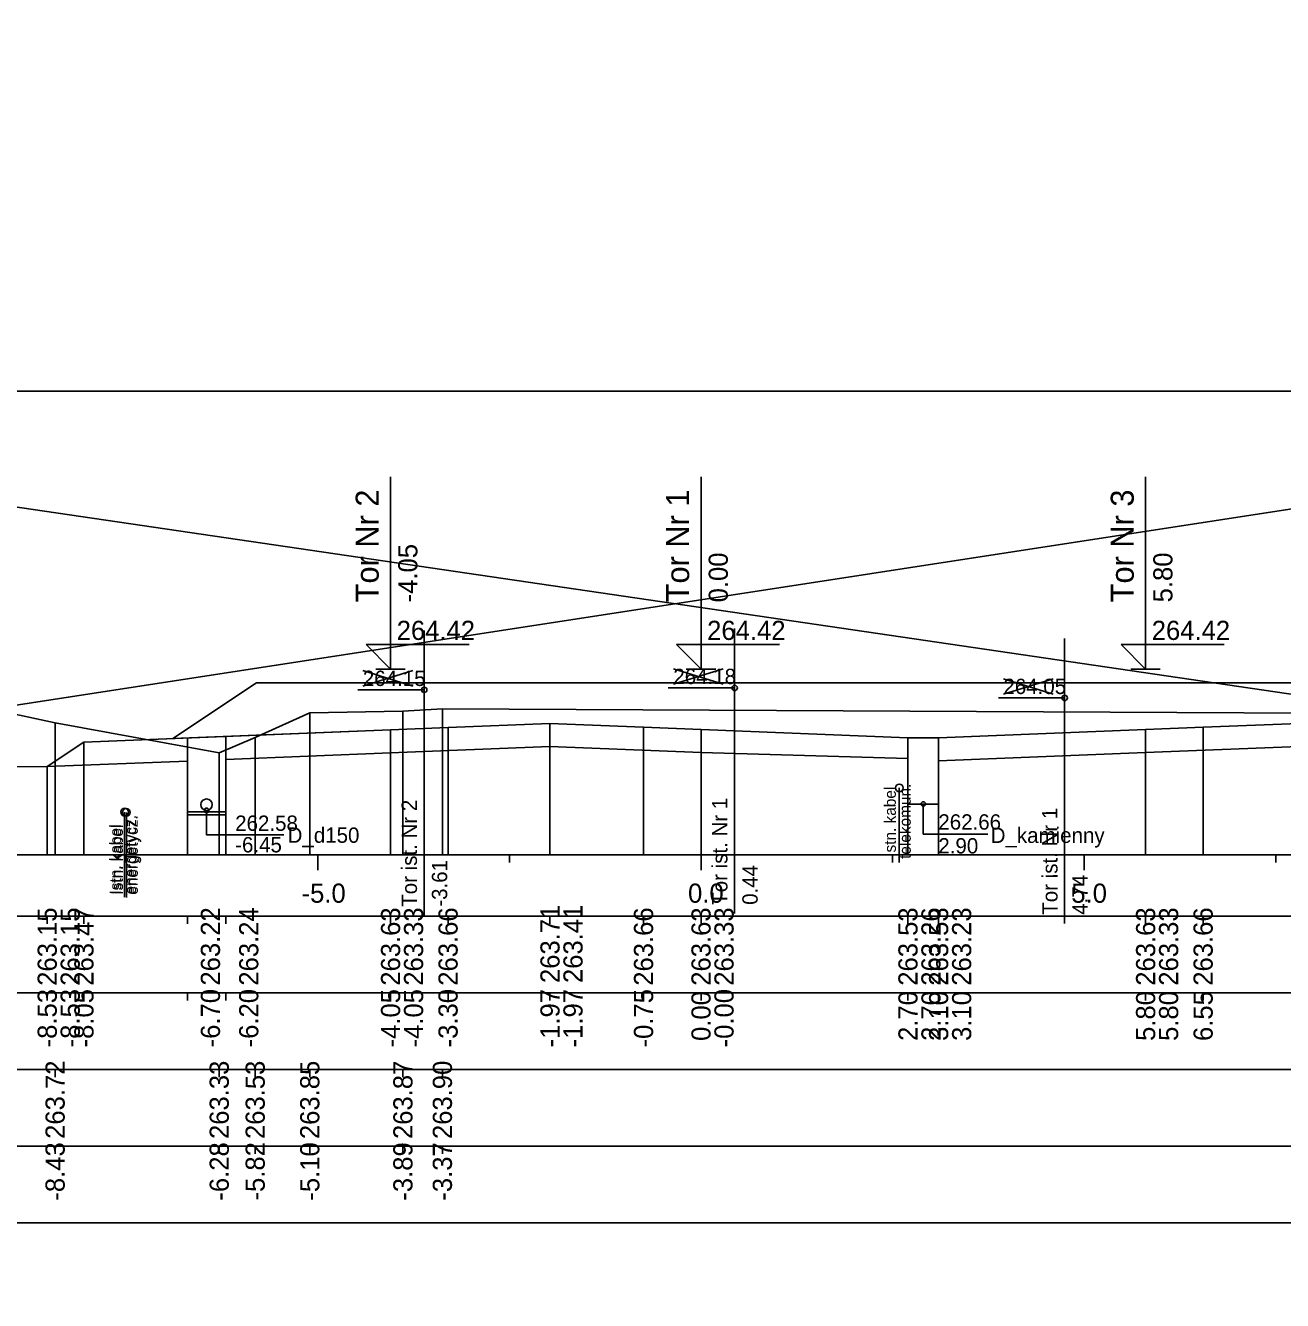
# Model space of a CAD drawing. Extents: x 6516023 to 6560129, y 5513077 to 5529206.
# Drawn here: x 6520308.68 to 6520325.07, y 5514501.29 to 5514517.93 of the extents above; entities that cross this region are included whole.
import ezdxf

# ---------------------------------------------------------------- set-up
doc = ezdxf.new("R2010")
doc.units = 0
for name, color, linetype in [('IR_default', 7, 'Continuous'), ('TOR_PRZEK_P-kable', 7, 'Continuous'), ('TOR_PRZEK_P-komponent', 7, 'Continuous'), ('TOR_PRZEK_P-odwodnienie', 7, 'Continuous'), ('TOR_PRZEK_P-pomoc', 7, 'Continuous'), ('TOR_PRZEK_P-tabelka istniejace', 7, 'Continuous'), ('TOR_PRZEK_P-tabelka projektowane', 7, 'Continuous'), ('TOR_PRZEK_P-teren istniejacy', 7, 'Continuous'), ('TOR_PRZEK_P-tory istniejace', 7, 'Continuous'), ('TOR_PRZEK_P-tory projektowane', 7, 'Continuous'), ('TOR_PRZEK_P-uklad odniesienia', 7, 'Continuous'), ('TOR_PRZEK_P-warstwa ochronna I', 7, 'Continuous'), ('TOR_PRZEK_P-warstwa ochronna II', 7, 'Continuous'), ('TOR_RAMKI-ramka+tabelka 1', 7, 'Continuous')]:
    doc.layers.add(name, color=color, linetype=linetype)

msp = doc.modelspace()

# ---------------------------------------------------------------- linework, layer by layer
at = {"layer": 'IR_default'}
msp.add_lwpolyline([(6520293.545, 5514508.103), (6520308.959, 5514508.257), (6520309.438, 5514508.576), (6520310.513, 5514508.619), (6520310.598, 5514508.623), (6520310.678, 5514508.676), (6520311.688, 5514509.35), (6520314.932, 5514509.35), (6520315.188, 5514509.35), (6520315.698, 5514509.35), (6520315.738, 5514509.35), (6520315.994, 5514509.35), (6520319.238, 5514509.35), (6520321.37, 5514509.35), (6520321.538, 5514509.35), (6520321.794, 5514509.35), (6520325.038, 5514509.35), (6520325.13, 5514509.35)], dxfattribs=at)
at = {"layer": 'TOR_PRZEK_P-kable'}
for p, q in [((6520320.075, 5514507.979), (6520320.075, 5514507.005)), ((6520309.969, 5514507.663), (6520309.969, 5514506.553)), ((6520309.992, 5514507.659), (6520309.992, 5514506.549))]:
    msp.add_line(p, q, dxfattribs=at)
for centre in [(6520320.075, 5514507.979), (6520309.969, 5514507.663), (6520309.992, 5514507.659)]:
    msp.add_circle(centre, 0.05, dxfattribs=at)
at = {"layer": 'TOR_PRZEK_P-komponent'}
msp.add_lwpolyline([(6520311.688, 5514509.35), (6520315.188, 5514509.35), (6520315.738, 5514509.35), (6520319.238, 5514509.35), (6520321.538, 5514509.35), (6520325.038, 5514509.35), (6520326.288, 5514509.35), (6520329.788, 5514509.35), (6520330.873, 5514508.626), (6520328.038, 5514508.74), (6520327.288, 5514508.77), (6520325.669, 5514508.835), (6520325.288, 5514508.82), (6520324.038, 5514508.77), (6520323.288, 5514508.74), (6520320.588, 5514508.632), (6520320.188, 5514508.633), (6520317.488, 5514508.741), (6520316.738, 5514508.771), (6520315.518, 5514508.82), (6520314.188, 5514508.766), (6520313.438, 5514508.736), (6520310.598, 5514508.623), (6520310.598, 5514508.623)], close=True, dxfattribs=at)
at = {"layer": 'TOR_PRZEK_P-odwodnienie'}
for points in [[(6520310.788, 5514508.63), (6520310.788, 5514507.626), (6520311.288, 5514507.626), (6520311.288, 5514508.65)], [(6520320.188, 5514508.633), (6520320.188, 5514507.769), (6520320.588, 5514507.769), (6520320.588, 5514508.632)], [(6520320.388, 5514507.769), (6520320.388, 5514507.376), (6520321.23, 5514507.376)], [(6520310.788, 5514507.666), (6520311.288, 5514507.666)], [(6520311.038, 5514507.686), (6520311.038, 5514507.366), (6520312.047, 5514507.366)]]:
    msp.add_lwpolyline(points, dxfattribs=at)
for centre, radius in [((6520311.038, 5514507.761), 0.075), ((6520320.388, 5514507.769), 0.03), ((6520311.038, 5514507.686), 0.03)]:
    msp.add_circle(centre, radius, dxfattribs=at)
at = {"layer": 'TOR_PRZEK_P-pomoc'}
for p, q in [((6520274.973, 5514503.884), (6520366.117, 5514517.927)), ((6520372.471, 5514502.27), (6520281.233, 5514515.649))]:
    msp.add_line(p, q, dxfattribs=at)
at = {"layer": 'TOR_PRZEK_P-tabelka istniejace'}
for p, q in [((6520309.062, 5514504.206), (6520309.062, 5514504.306)), ((6520311.203, 5514504.206), (6520311.203, 5514504.306)), ((6520311.672, 5514504.206), (6520311.672, 5514504.306)), ((6520312.384, 5514504.206), (6520312.384, 5514504.306)), ((6520313.599, 5514504.206), (6520313.599, 5514504.306)), ((6520314.114, 5514504.206), (6520314.114, 5514504.306)), ((6520266.663, 5514503.306), (6520360.463, 5514503.306)), ((6520309.062, 5514503.206), (6520309.062, 5514503.306)), ((6520311.203, 5514503.206), (6520311.203, 5514503.306)), ((6520311.672, 5514503.206), (6520311.672, 5514503.306)), ((6520312.384, 5514503.206), (6520312.384, 5514503.306)), ((6520313.599, 5514503.206), (6520313.599, 5514503.306)), ((6520314.114, 5514503.206), (6520314.114, 5514503.306))]:
    msp.add_line(p, q, dxfattribs=at)
for points in [[(6520312.384, 5514508.957), (6520312.384, 5514507.306), (6520312.384, 5514507.176), (6520312.384, 5514507.106)], [(6520313.599, 5514508.98), (6520313.599, 5514507.306), (6520313.599, 5514507.176), (6520313.599, 5514507.106)], [(6520314.114, 5514509.009), (6520314.114, 5514507.306), (6520314.114, 5514507.176), (6520314.114, 5514507.106)], [(6520309.062, 5514508.83), (6520309.062, 5514507.306), (6520309.062, 5514507.176), (6520309.062, 5514507.106)], [(6520311.672, 5514508.637), (6520311.672, 5514507.306), (6520311.672, 5514507.176), (6520311.672, 5514507.106)], [(6520311.203, 5514508.436), (6520311.203, 5514507.306), (6520311.203, 5514507.176), (6520311.203, 5514507.106)]]:
    msp.add_lwpolyline(points, dxfattribs=at)
msp.add_lwpolyline([(6520266.663, 5514504.306), (6520266.663, 5514502.306), (6520360.463, 5514502.306), (6520360.463, 5514504.306)], close=True, dxfattribs=at)
at = {"layer": 'TOR_PRZEK_P-tabelka projektowane'}
for p, q in [((6520308.959, 5514506.206), (6520308.959, 5514506.306)), ((6520308.959, 5514506.206), (6520308.959, 5514506.306)), ((6520309.438, 5514506.206), (6520309.438, 5514506.306)), ((6520310.788, 5514506.206), (6520310.788, 5514506.306)), ((6520311.288, 5514506.206), (6520311.288, 5514506.306)), ((6520313.438, 5514506.206), (6520313.438, 5514506.306)), ((6520313.438, 5514506.206), (6520313.438, 5514506.306)), ((6520314.188, 5514506.206), (6520314.188, 5514506.306)), ((6520315.518, 5514506.206), (6520315.518, 5514506.306)), ((6520315.518, 5514506.206), (6520315.518, 5514506.306)), ((6520316.738, 5514506.206), (6520316.738, 5514506.306)), ((6520317.488, 5514506.206), (6520317.488, 5514506.306)), ((6520317.488, 5514506.206), (6520317.488, 5514506.306)), ((6520320.188, 5514506.206), (6520320.188, 5514506.306)), ((6520320.188, 5514506.206), (6520320.188, 5514506.306)), ((6520320.588, 5514506.206), (6520320.588, 5514506.306)), ((6520320.588, 5514506.206), (6520320.588, 5514506.306)), ((6520323.288, 5514506.206), (6520323.288, 5514506.306)), ((6520323.288, 5514506.206), (6520323.288, 5514506.306)), ((6520324.038, 5514506.206), (6520324.038, 5514506.306)), ((6520266.663, 5514505.306), (6520360.463, 5514505.306)), ((6520308.959, 5514505.206), (6520308.959, 5514505.306)), ((6520308.959, 5514505.206), (6520308.959, 5514505.306)), ((6520309.438, 5514505.206), (6520309.438, 5514505.306)), ((6520310.788, 5514505.206), (6520310.788, 5514505.306)), ((6520311.288, 5514505.206), (6520311.288, 5514505.306)), ((6520313.438, 5514505.206), (6520313.438, 5514505.306)), ((6520313.438, 5514505.206), (6520313.438, 5514505.306)), ((6520314.188, 5514505.206), (6520314.188, 5514505.306)), ((6520315.518, 5514505.206), (6520315.518, 5514505.306)), ((6520315.518, 5514505.206), (6520315.518, 5514505.306)), ((6520316.738, 5514505.206), (6520316.738, 5514505.306)), ((6520317.488, 5514505.206), (6520317.488, 5514505.306)), ((6520317.488, 5514505.206), (6520317.488, 5514505.306)), ((6520320.188, 5514505.206), (6520320.188, 5514505.306)), ((6520320.188, 5514505.206), (6520320.188, 5514505.306)), ((6520320.588, 5514505.206), (6520320.588, 5514505.306)), ((6520320.588, 5514505.206), (6520320.588, 5514505.306)), ((6520323.288, 5514505.206), (6520323.288, 5514505.306)), ((6520323.288, 5514505.206), (6520323.288, 5514505.306)), ((6520324.038, 5514505.206), (6520324.038, 5514505.306))]:
    msp.add_line(p, q, dxfattribs=at)
for points in [[(6520314.188, 5514508.766), (6520314.188, 5514507.306), (6520314.188, 5514507.176), (6520314.188, 5514507.106)], [(6520315.518, 5514508.82), (6520315.518, 5514507.306), (6520315.518, 5514507.176), (6520315.518, 5514507.106)], [(6520316.738, 5514508.771), (6520316.738, 5514507.306), (6520316.738, 5514507.176), (6520316.738, 5514507.106)], [(6520324.038, 5514508.77), (6520324.038, 5514507.306), (6520324.038, 5514507.176), (6520324.038, 5514507.106)], [(6520309.438, 5514508.576), (6520309.438, 5514507.306), (6520309.438, 5514507.176), (6520309.438, 5514507.106)], [(6520313.438, 5514508.736), (6520313.438, 5514507.306), (6520313.438, 5514507.176), (6520313.438, 5514507.106)], [(6520317.488, 5514508.741), (6520317.488, 5514507.306), (6520317.488, 5514507.176), (6520317.488, 5514507.106)], [(6520320.188, 5514508.633), (6520320.188, 5514507.306), (6520320.188, 5514507.176), (6520320.188, 5514507.106)], [(6520320.588, 5514508.632), (6520320.588, 5514507.306), (6520320.588, 5514507.176), (6520320.588, 5514507.106)], [(6520323.288, 5514508.74), (6520323.288, 5514507.306), (6520323.288, 5514507.176), (6520323.288, 5514507.106)], [(6520313.438, 5514508.436), (6520313.438, 5514507.306), (6520313.438, 5514507.176), (6520313.438, 5514507.106)], [(6520315.518, 5514508.52), (6520315.518, 5514507.306), (6520315.518, 5514507.176), (6520315.518, 5514507.106)], [(6520317.488, 5514508.441), (6520317.488, 5514507.306), (6520317.488, 5514507.176), (6520317.488, 5514507.106)], [(6520323.288, 5514508.44), (6520323.288, 5514507.306), (6520323.288, 5514507.176), (6520323.288, 5514507.106)], [(6520308.959, 5514508.257), (6520308.959, 5514507.306), (6520308.959, 5514507.176), (6520308.959, 5514507.106)], [(6520308.959, 5514508.257), (6520308.959, 5514507.306), (6520308.959, 5514507.176), (6520308.959, 5514507.106)], [(6520310.788, 5514508.33), (6520310.788, 5514507.306), (6520310.788, 5514507.176), (6520310.788, 5514507.106)], [(6520311.288, 5514508.35), (6520311.288, 5514507.306), (6520311.288, 5514507.176), (6520311.288, 5514507.106)], [(6520320.188, 5514508.364), (6520320.188, 5514507.306), (6520320.188, 5514507.176), (6520320.188, 5514507.106)], [(6520320.588, 5514508.332), (6520320.588, 5514507.306), (6520320.588, 5514507.176), (6520320.588, 5514507.106)]]:
    msp.add_lwpolyline(points, dxfattribs=at)
msp.add_lwpolyline([(6520266.663, 5514506.306), (6520266.663, 5514504.306), (6520360.463, 5514504.306), (6520360.463, 5514506.306)], close=True, dxfattribs=at)
at = {"layer": 'TOR_PRZEK_P-teren istniejacy'}
msp.add_lwpolyline([(6520308.475, 5514508.953), (6520309.062, 5514508.83), (6520311.203, 5514508.436), (6520311.672, 5514508.637), (6520312.384, 5514508.957), (6520313.599, 5514508.98), (6520314.114, 5514509.009), (6520325.437, 5514508.953), (6520325.452, 5514508.953), (6520325.461, 5514508.952), (6520325.481, 5514508.952), (6520325.493, 5514508.952), (6520329.644, 5514508.964), (6520329.707, 5514508.963), (6520329.913, 5514508.906), (6520332.203, 5514508.866), (6520333.165, 5514508.846), (6520333.626, 5514508.638), (6520335.688, 5514508.219), (6520337.305, 5514508.191), (6520339.424, 5514508.563), (6520339.799, 5514508.689), (6520341.937, 5514508.521)], dxfattribs=at)
at = {"layer": 'TOR_PRZEK_P-tory istniejace'}
for p, q in [((6520313.876, 5514510.034), (6520313.876, 5514506.314)), ((6520317.926, 5514510.059), (6520317.926, 5514506.339)), ((6520322.232, 5514509.93), (6520322.232, 5514506.209)), ((6520313.077, 5514509.306), (6520313.729, 5514509.509)), ((6520313.077, 5514509.509), (6520313.729, 5514509.306)), ((6520317.127, 5514509.331), (6520317.779, 5514509.534)), ((6520317.127, 5514509.534), (6520317.779, 5514509.331)), ((6520313.877, 5514509.259), (6520313.011, 5514509.259)), ((6520317.927, 5514509.284), (6520317.061, 5514509.284)), ((6520321.433, 5514509.201), (6520322.084, 5514509.404)), ((6520321.433, 5514509.404), (6520322.084, 5514509.201)), ((6520322.233, 5514509.154), (6520321.367, 5514509.154))]:
    msp.add_line(p, q, dxfattribs=at)
for centre in [(6520313.877, 5514509.259), (6520317.927, 5514509.284), (6520322.233, 5514509.154)]:
    msp.add_circle(centre, 0.035, dxfattribs=at)
at = {"layer": 'TOR_PRZEK_P-tory projektowane'}
for p, q in [((6520313.438, 5514510.407), (6520313.438, 5514512.039)), ((6520317.488, 5514510.407), (6520317.488, 5514512.039)), ((6520323.288, 5514510.407), (6520323.288, 5514512.039)), ((6520313.438, 5514510.407), (6520313.438, 5514509.53)), ((6520317.488, 5514510.407), (6520317.488, 5514509.53)), ((6520323.288, 5514510.407), (6520323.288, 5514509.53)), ((6520313.438, 5514509.53), (6520313.119, 5514509.849)), ((6520313.119, 5514509.849), (6520314.463, 5514509.849)), ((6520317.488, 5514509.53), (6520317.169, 5514509.849)), ((6520317.169, 5514509.849), (6520318.513, 5514509.849)), ((6520323.288, 5514509.53), (6520322.969, 5514509.849)), ((6520322.969, 5514509.849), (6520324.313, 5514509.849)), ((6520313.246, 5514509.53), (6520313.63, 5514509.53)), ((6520317.296, 5514509.53), (6520317.68, 5514509.53)), ((6520323.096, 5514509.53), (6520323.48, 5514509.53))]:
    msp.add_line(p, q, dxfattribs=at)
at = {"layer": 'TOR_PRZEK_P-uklad odniesienia'}
for p, q in [((6520270.463, 5514507.106), (6520360.463, 5514507.106)), ((6520309.988, 5514507.006), (6520309.988, 5514507.106)), ((6520312.488, 5514506.906), (6520312.488, 5514507.106)), ((6520314.988, 5514507.006), (6520314.988, 5514507.106)), ((6520317.488, 5514506.906), (6520317.488, 5514507.106)), ((6520319.988, 5514507.006), (6520319.988, 5514507.106)), ((6520322.488, 5514506.906), (6520322.488, 5514507.106)), ((6520324.988, 5514507.006), (6520324.988, 5514507.106))]:
    msp.add_line(p, q, dxfattribs=at)
at = {"layer": 'TOR_PRZEK_P-warstwa ochronna I'}
for points in [[(6520311.288, 5514508.35), (6520313.438, 5514508.436), (6520315.518, 5514508.52), (6520317.488, 5514508.441), (6520320.188, 5514508.364)], [(6520320.588, 5514508.332), (6520323.288, 5514508.44), (6520325.288, 5514508.52), (6520325.669, 5514508.535), (6520328.038, 5514508.437), (6520330.133, 5514508.353)], [(6520308.959, 5514508.257), (6520310.788, 5514508.33)]]:
    msp.add_lwpolyline(points, dxfattribs=at)
at = {"layer": 'TOR_PRZEK_P-warstwa ochronna II'}
msp.add_lwpolyline([(6520293.545, 5514508.103), (6520308.959, 5514508.257), (6520309.438, 5514508.576), (6520313.438, 5514508.736), (6520314.188, 5514508.766), (6520315.518, 5514508.82), (6520316.738, 5514508.771), (6520317.488, 5514508.741), (6520320.188, 5514508.633), (6520320.588, 5514508.632), (6520323.288, 5514508.74), (6520324.038, 5514508.77), (6520325.288, 5514508.82), (6520325.669, 5514508.835), (6520327.288, 5514508.77), (6520328.038, 5514508.74), (6520332.038, 5514508.58)], dxfattribs=at)
at = {"layer": 'TOR_RAMKI-ramka+tabelka 1'}
msp.add_lwpolyline([(6520177.013, 5514513.156), (6520424.513, 5514513.156), (6520424.513, 5514484.656), (6520177.013, 5514484.656)], close=True, dxfattribs=at)

# ---------------------------------------------------------------- texts
at = {"layer": 'TOR_PRZEK_P-kable'}
for s, height, p in [('Istn. kabel', 0.14999, (6520320.03, 5514507.081)), ('telekomun.', 0.15, (6520320.224, 5514507.053)), ('energetycz.', 0.14999, (6520310.118, 5514506.59)), ('energetycz.', 0.14999, (6520310.141, 5514506.585)), ('Istn. kabel', 0.14999, (6520309.924, 5514506.589)), ('Istn. kabel', 0.14999, (6520309.947, 5514506.585))]:
    msp.add_text(s, height=height, rotation=90.0511, dxfattribs=at).set_placement(p)
at = {"layer": 'TOR_PRZEK_P-odwodnienie'}
for s, p in [('262.58', (6520311.411, 5514507.419)), ('262.66', (6520320.584, 5514507.435)), ('D_d150', (6520312.095, 5514507.263)), ('D_kamienny', (6520321.267, 5514507.261)), ('-6.45', (6520311.411, 5514507.138)), ('2.90', (6520320.584, 5514507.124))]:
    msp.add_text(s, height=0.2, rotation=360, dxfattribs=at).set_placement(p)
at = {"layer": 'TOR_PRZEK_P-tabelka istniejace'}
for s, p in [('263.72', (6520309.187, 5514503.4)), ('263.33', (6520311.328, 5514503.398)), ('263.53', (6520311.797, 5514503.398)), ('263.85', (6520312.509, 5514503.397)), ('263.87', (6520313.724, 5514503.398)), ('263.90', (6520314.239, 5514503.398)), ('-8.43', (6520309.187, 5514502.594)), ('-6.28', (6520311.328, 5514502.594)), ('-5.82', (6520311.797, 5514502.596)), ('-5.10', (6520312.509, 5514502.594)), ('-3.89', (6520313.724, 5514502.594)), ('-3.37', (6520314.239, 5514502.594))]:
    msp.add_text(s, height=0.25, rotation=90, dxfattribs=at).set_placement(p)
at = {"layer": 'TOR_PRZEK_P-tabelka projektowane'}
for s, p in [('263.71', (6520315.643, 5514505.433)), ('263.41', (6520315.943, 5514505.433)), ('263.15', (6520309.084, 5514505.397)), ('263.15', (6520309.384, 5514505.397)), ('263.47', (6520309.563, 5514505.398)), ('263.22', (6520311.213, 5514505.4)), ('263.24', (6520311.713, 5514505.399)), ('263.63', (6520313.563, 5514505.398)), ('263.33', (6520313.863, 5514505.398)), ('263.66', (6520314.313, 5514505.398)), ('263.66', (6520316.863, 5514505.398)), ('263.63', (6520317.613, 5514505.398)), ('263.33', (6520317.913, 5514505.398)), ('263.53', (6520320.313, 5514505.398)), ('263.26', (6520320.613, 5514505.398)), ('263.53', (6520320.713, 5514505.398)), ('263.23', (6520321.013, 5514505.398)), ('263.63', (6520323.413, 5514505.398)), ('263.33', (6520323.713, 5514505.398)), ('263.66', (6520324.163, 5514505.398)), ('-8.53', (6520309.084, 5514504.594)), ('-8.53', (6520309.384, 5514504.594)), ('-8.05', (6520309.563, 5514504.593)), ('-6.70', (6520311.213, 5514504.594)), ('-6.20', (6520311.713, 5514504.594)), ('-4.05', (6520313.563, 5514504.593)), ('-4.05', (6520313.863, 5514504.593)), ('-3.30', (6520314.313, 5514504.594)), ('-1.97', (6520315.643, 5514504.594)), ('-1.97', (6520315.943, 5514504.594)), ('-0.75', (6520316.863, 5514504.593)), ('0.00', (6520317.613, 5514504.678)), ('-0.00', (6520317.913, 5514504.594)), ('2.70', (6520320.313, 5514504.678)), ('2.70', (6520320.613, 5514504.678)), ('3.10', (6520320.713, 5514504.678)), ('3.10', (6520321.013, 5514504.678)), ('5.80', (6520323.413, 5514504.678)), ('5.80', (6520323.713, 5514504.678)), ('6.55', (6520324.163, 5514504.677))]:
    msp.add_text(s, height=0.25, rotation=90, dxfattribs=at).set_placement(p)
at = {"layer": 'TOR_PRZEK_P-tory istniejace'}
for s, p in [('264.15', (6520313.077, 5514509.309)), ('264.18', (6520317.127, 5514509.334)), ('264.05', (6520321.433, 5514509.204))]:
    msp.add_text(s, height=0.2, dxfattribs=at).set_placement(p)
for s, rotation, p in [('Tor ist. Nr 2', 90.0511, (6520313.783, 5514506.428)), ('Tor ist. Nr 1', 90.0511, (6520317.833, 5514506.454)), ('Tor ist. Nr 1', 90.0511, (6520322.139, 5514506.324)), ('-3.61', 90, (6520314.177, 5514506.429)), ('0.44', 90, (6520318.227, 5514506.454)), ('4.74', 90, (6520322.533, 5514506.324))]:
    msp.add_text(s, height=0.2, rotation=rotation, dxfattribs=at).set_placement(p)
at = {"layer": 'TOR_PRZEK_P-tory projektowane'}
for s, height, p in [('Tor Nr 2', 0.3, (6520313.283, 5514510.401)), ('Tor Nr 1', 0.3, (6520317.333, 5514510.401)), ('Tor Nr 3', 0.3, (6520323.133, 5514510.401)), ('-4.05', 0.25, (6520313.788, 5514510.4)), ('0.00', 0.25, (6520317.838, 5514510.4)), ('5.80', 0.25, (6520323.638, 5514510.4))]:
    msp.add_text(s, height=height, rotation=90, dxfattribs=at).set_placement(p)
for p in [(6520313.518, 5514509.91), (6520317.568, 5514509.91), (6520323.368, 5514509.91)]:
    msp.add_text('264.42', height=0.25, dxfattribs=at).set_placement(p)
at = {"layer": 'TOR_PRZEK_P-uklad odniesienia'}
for s, p in [('-5.0', (6520312.277, 5514506.481)), ('0.0', (6520317.319, 5514506.481)), ('5.0', (6520322.319, 5514506.481))]:
    msp.add_text(s, height=0.25, dxfattribs=at).set_placement(p)

doc.saveas('drawing.dxf')
